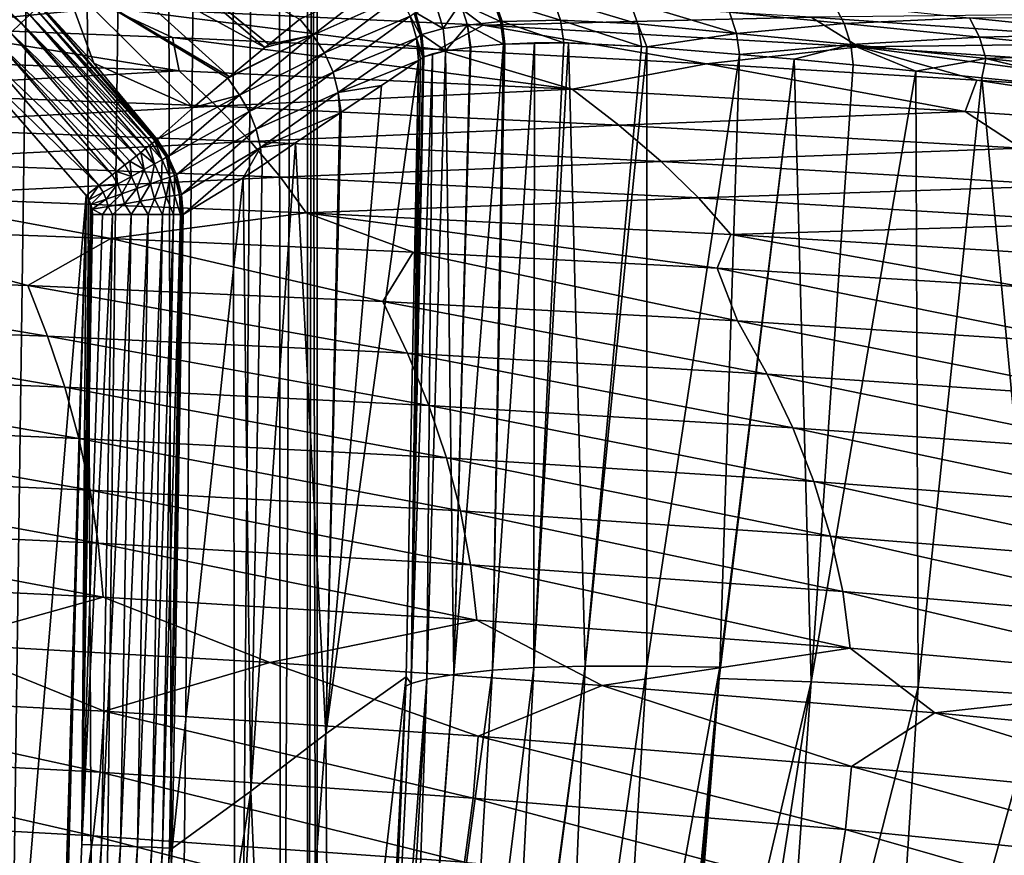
# Model space of a CAD drawing. Header units: metres. Extents: x -150 to 310, y -128 to 84.
# Tile 449 of 465: x 264 to 274, y 42 to 50. Entities that reach past the tile are written whole.
import ezdxf

# ---------------------------------------------------------------- set-up
doc = ezdxf.new("R2010")
doc.units = ezdxf.units.M
doc.layers.add('solid_26009703_SW0001_01', color=7, linetype='CONTINUOUS')

msp = doc.modelspace()

# ---------------------------------------------------------------- linework, layer by layer
at = {"layer": 'solid_26009703_SW0001_01'}
for points in [[(263.8573, 32.099998, 9.84706), (264.565948, 84.099998, 8.765393), (263.533142, 84.099998, 10.287792)], [(263.8573, 32.099998, -9.84706), (263.533142, 84.099998, -10.287792), (264.565948, 84.099998, -8.765393)], [(263.8573, 32.099998, 9.84706), (264.7966, 32.099998, 8.370223), (264.565948, 84.099998, 8.765393)], [(264.7966, 32.099998, -8.370223), (263.8573, 32.099998, -9.84706), (264.565948, 84.099998, -8.765393)], [(264.7966, 32.099998, 8.370223), (265.428894, 84.099998, 7.136945), (264.565948, 84.099998, 8.765393)], [(264.7966, 32.099998, -8.370223), (264.565948, 84.099998, -8.765393), (265.428894, 84.099998, -7.136945)], [(264.7966, 32.099998, 8.370223), (265.578522, 32.099998, 6.804354), (265.428894, 84.099998, 7.136945)], [(265.578522, 32.099998, -6.804354), (264.7966, 32.099998, -8.370223), (265.428894, 84.099998, -7.136945)], [(265.578522, 32.099998, 6.804354), (266.109314, 84.099998, 5.42968), (265.428894, 84.099998, 7.136945)], [(265.578522, 32.099998, -6.804354), (265.428894, 84.099998, -7.136945), (266.109314, 84.099998, -5.42968)], [(265.578522, 32.099998, 6.804354), (266.194885, 32.099998, 5.169191), (266.109314, 84.099998, 5.42968)], [(266.194885, 32.099998, -5.169191), (265.578522, 32.099998, -6.804354), (266.109314, 84.099998, -5.42968)], [(266.194885, 32.099998, 5.169191), (266.602783, 84.099998, 3.652678), (266.109314, 84.099998, 5.42968)], [(266.194885, 32.099998, -5.169191), (266.109314, 84.099998, -5.42968), (266.602783, 84.099998, -3.652678)], [(266.194885, 32.099998, 5.169191), (266.640991, 32.099998, 3.474618), (266.602783, 84.099998, 3.652678)], [(266.640991, 32.099998, -3.474618), (266.194885, 32.099998, -5.169191), (266.602783, 84.099998, -3.652678)], [(266.640991, 32.099998, 3.474618), (266.899353, 84.099998, 1.843907), (266.602783, 84.099998, 3.652678)], [(266.640991, 32.099998, -3.474618), (266.602783, 84.099998, -3.652678), (266.899353, 84.099998, -1.843907)], [(266.640991, 32.099998, 3.474618), (266.909241, 32.099998, 1.751996), (266.899353, 84.099998, 1.843907)], [(266.909241, 32.099998, -1.751996), (266.640991, 32.099998, -3.474618), (266.899353, 84.099998, -1.843907)], [(267, 32.099998), (267, 84.099998), (266.899353, 84.099998, 1.843907)], [(266.909241, 32.099998, -1.751996), (266.899353, 84.099998, -1.843907), (267, 84.099998)], [(266.909241, 32.099998, 1.751996), (267, 32.099998), (266.899353, 84.099998, 1.843907)], [(266.909241, 32.099998, -1.751996), (267, 84.099998), (267, 32.099998)], [(262.70639, 51.369987, 20.146605), (262.80188, 51.478065, 20.263763), (264.059845, 50.262524, 20.263763)], [(264.059845, 50.262524, 20.263763), (262.80188, 51.478065, 20.263763), (264.144867, 50.34301, 20.408051)], [(263.955109, 50.163387, 20.146605), (262.70639, 51.369987, 20.146605), (264.059845, 50.262524, 20.263763)], [(264.769562, 50.958279, 52.789143), (265.104889, 51.202408, 68.736557), (266.481812, 50.016548, 68.823685)], [(266.519836, 50.047783, 70.47876), (266.481812, 50.016548, 68.823685), (265.104889, 51.202408, 68.736557)], [(266.828247, 50.298607, 83.878311), (266.519836, 50.047783, 70.47876), (265.104889, 51.202408, 68.736557)], [(264.473969, 50.706944, 36.827019), (264.769562, 50.958279, 52.789143), (266.128174, 49.724228, 53.384102)], [(266.128174, 49.724228, 53.384102), (264.769562, 50.958279, 52.789143), (266.481812, 50.016548, 68.823685)], [(264.780121, 49.861668, 20.878843), (264.111786, 50.589149, 20.882896), (264.473969, 50.706944, 36.827019)], [(266.112457, 49.71117, 52.695), (264.473969, 50.706944, 36.827019), (266.128174, 49.724228, 53.384102)], [(266.112457, 49.71117, 52.695), (265.768311, 49.419853, 37.388802), (264.473969, 50.706944, 36.827019)], [(264.780121, 49.861668, 20.878843), (264.473969, 50.706944, 36.827019), (265.768311, 49.419853, 37.388802)], [(266.955963, 50.140511, 83.277496), (266.828247, 50.298607, 83.878311), (267.685547, 50.707558, 114.434082)], [(266.955963, 50.140511, 83.277496), (267.685547, 50.707558, 114.434082), (267.822754, 50.529057, 114.433159)], [(264.240448, 50.43346, 20.737625), (264.111786, 50.589149, 20.882896), (264.780121, 49.861668, 20.878843)], [(262.942841, 50.219398, 172.015656), (264.920654, 50.416451, 170.16037), (261.190338, 50.553551, 170.752548)], [(268.255341, 50.537258, 167.83667), (264.920654, 50.416451, 170.16037), (268.651184, 50.240166, 169.398972)], [(267.073944, 49.965611, 83.27758), (266.955963, 50.140511, 83.277496), (267.822754, 50.529057, 114.433159)], [(267.073944, 49.965611, 83.27758), (267.822754, 50.529057, 114.433159), (267.924225, 50.328083, 114.433495)], [(271.90799, 50.319763, 166.934341), (268.255341, 50.537258, 167.83667), (268.651184, 50.240166, 169.398972)], [(268.423492, 50.456608, 121.815353), (268.74823, 50.492485, 123.85347), (268.820801, 50.276386, 123.841919)], [(268.820801, 50.276386, 123.841919), (268.74823, 50.492485, 123.85347), (268.767426, 50.492256, 123.95311)], [(268.767426, 50.492256, 123.95311), (269.341156, 50.509319, 126.56636), (269.417114, 50.288929, 126.543953)], [(268.838226, 50.276379, 123.93364), (268.767426, 50.492256, 123.95311), (269.417114, 50.288929, 126.543953)], [(268.820801, 50.276386, 123.841919), (268.767426, 50.492256, 123.95311), (268.838226, 50.276379, 123.93364)], [(269.341156, 50.509319, 126.56636), (270.108032, 50.47588, 129.148499), (270.186127, 50.254032, 129.114929)], [(269.417114, 50.288929, 126.543953), (269.341156, 50.509319, 126.56636), (270.186127, 50.254032, 129.114929)], [(262.942841, 50.219398, 172.015656), (265.562469, 50.118153, 171.571579), (264.920654, 50.416451, 170.16037)], [(264.144867, 50.34301, 20.408051), (264.205566, 50.40044, 20.569689), (265.360809, 49.063602, 20.568222)], [(264.205566, 50.40044, 20.569689), (264.240448, 50.43346, 20.737625), (265.398834, 49.093597, 20.736626)], [(265.388885, 49.085762, 20.678801), (264.205566, 50.40044, 20.569689), (265.398834, 49.093597, 20.736626)], [(265.388885, 49.085762, 20.678801), (265.360809, 49.063602, 20.568222), (264.205566, 50.40044, 20.569689)], [(264.240448, 50.43346, 20.737625), (264.780121, 49.861668, 20.878843), (265.410278, 49.102631, 20.874292)], [(265.398834, 49.093597, 20.736626), (264.240448, 50.43346, 20.737625), (265.410278, 49.102631, 20.874292)], [(268.204437, 49.997192, 171.041031), (268.651184, 50.240166, 169.398972), (264.920654, 50.416451, 170.16037)], [(265.562469, 50.118153, 171.571579), (268.204437, 49.997192, 171.041031), (264.920654, 50.416451, 170.16037)], [(267.976318, 50.365139, 116.476845), (268.184723, 50.423496, 119.766411), (268.251953, 50.206848, 119.76033)], [(268.251953, 50.206848, 119.76033), (268.184723, 50.423496, 119.766411), (268.423492, 50.456608, 121.815353)], [(268.251953, 50.206848, 119.76033), (268.423492, 50.456608, 121.815353), (268.493103, 50.239281, 121.807671)], [(268.423492, 50.456608, 121.815353), (268.820801, 50.276386, 123.841919), (268.493103, 50.239281, 121.807671)], [(270.108032, 50.47588, 129.148499), (271.096802, 50.368385, 131.639008), (271.16626, 50.155941, 131.598297)], [(270.186127, 50.254032, 129.114929), (270.108032, 50.47588, 129.148499), (271.16626, 50.155941, 131.598297)], [(272.134125, 50.452209, 133.996674), (272.237213, 50.257355, 133.927032), (271.096802, 50.368385, 131.639008)], [(272.134125, 50.452209, 133.996674), (273.48291, 50.311623, 136.180145), (272.237213, 50.257355, 133.927032)], [(264.059845, 50.262524, 20.263763), (264.144867, 50.34301, 20.408051), (265.295563, 49.012146, 20.40785)], [(265.334045, 49.042507, 20.492674), (264.144867, 50.34301, 20.408051), (265.360809, 49.063602, 20.568222)], [(265.334045, 49.042507, 20.492674), (265.295563, 49.012146, 20.40785), (264.144867, 50.34301, 20.408051)], [(266.955963, 50.140511, 83.277496), (266.519836, 50.047783, 70.47876), (266.828247, 50.298607, 83.878311)], [(267.15976, 49.771965, 83.278778), (267.073944, 49.965611, 83.27758), (267.924225, 50.328083, 114.433495)], [(267.15976, 49.771965, 83.278778), (267.924225, 50.328083, 114.433495), (267.986359, 50.111698, 114.435089)], [(267.924225, 50.328083, 114.433495), (267.9646, 50.357578, 116.061211), (268.027832, 50.141136, 116.062775)], [(267.986359, 50.111698, 114.435089), (267.924225, 50.328083, 114.433495), (268.027832, 50.141136, 116.062775)], [(267.968567, 50.360378, 116.214714), (268.027832, 50.141136, 116.062775), (267.9646, 50.357578, 116.061211)], [(267.976318, 50.365139, 116.476845), (268.032196, 50.142582, 116.215561), (267.968567, 50.360378, 116.214714)], [(267.968567, 50.360378, 116.214714), (268.032196, 50.142582, 116.215561), (268.027832, 50.141136, 116.062775)], [(268.040253, 50.147366, 116.477341), (268.032196, 50.142582, 116.215561), (267.976318, 50.365139, 116.476845)], [(268.040253, 50.147366, 116.477341), (267.976318, 50.365139, 116.476845), (268.251953, 50.206848, 119.76033)], [(271.90799, 50.319763, 166.934341), (268.651184, 50.240166, 169.398972), (272.381989, 50.024681, 168.468353)], [(272.237213, 50.257355, 133.927032), (271.16626, 50.155941, 131.598297), (271.096802, 50.368385, 131.639008)], [(274.977478, 50.353477, 164.335281), (271.90799, 50.319763, 166.934341), (275.561554, 50.062668, 165.867935)], [(275.561554, 50.062668, 165.867935), (271.90799, 50.319763, 166.934341), (272.381989, 50.024681, 168.468353)], [(273.48291, 50.311623, 136.180145), (273.580688, 50.118984, 136.097855), (272.237213, 50.257355, 133.927032)], [(274.911987, 50.315189, 138.338486), (275.030914, 50.153687, 138.223389), (273.48291, 50.311623, 136.180145)], [(273.48291, 50.311623, 136.180145), (275.030914, 50.153687, 138.223389), (273.580688, 50.118984, 136.097855)], [(261.722656, 49.927586, 173.984894), (265.629456, 49.785786, 173.385803), (262.942841, 50.219398, 172.015656)], [(265.629456, 49.785786, 173.385803), (265.562469, 50.118153, 171.571579), (262.942841, 50.219398, 172.015656)], [(263.955109, 50.163387, 20.146605), (264.059845, 50.262524, 20.263763), (265.203705, 48.939713, 20.263762)], [(265.248932, 48.97538, 20.32715), (264.059845, 50.262524, 20.263763), (265.295563, 49.012146, 20.40785)], [(265.248932, 48.97538, 20.32715), (265.203705, 48.939713, 20.263762), (264.059845, 50.262524, 20.263763)], [(268.040253, 50.147366, 116.477341), (268.251953, 50.206848, 119.76033), (268.274811, 49.983398, 119.731941)], [(268.204437, 49.997192, 171.041031), (270.870392, 49.855949, 170.421478), (268.651184, 50.240166, 169.398972)], [(268.251953, 50.206848, 119.76033), (268.493103, 50.239281, 121.807671), (268.274811, 49.983398, 119.731941)], [(268.493103, 50.239281, 121.807671), (268.520691, 50.018764, 121.80722), (268.274811, 49.983398, 119.731941)], [(268.493103, 50.239281, 121.807671), (268.820801, 50.276386, 123.841919), (268.851868, 50.050274, 123.838188)], [(268.493103, 50.239281, 121.807671), (268.851868, 50.050274, 123.838188), (268.52774, 50.019653, 121.857239)], [(268.493103, 50.239281, 121.807671), (268.52774, 50.019653, 121.857239), (268.520691, 50.018764, 121.80722)], [(270.870392, 49.855949, 170.421478), (272.381989, 50.024681, 168.468353), (268.651184, 50.240166, 169.398972)], [(268.820801, 50.276386, 123.841919), (268.838226, 50.276379, 123.93364), (268.866669, 50.051548, 123.917)], [(268.820801, 50.276386, 123.841919), (268.866669, 50.051548, 123.917), (268.851868, 50.050274, 123.838188)], [(268.838226, 50.276379, 123.93364), (269.417114, 50.288929, 126.543953), (269.450317, 50.064175, 126.534622)], [(268.838226, 50.276379, 123.93364), (269.450317, 50.064175, 126.534622), (268.866669, 50.051548, 123.917)], [(269.417114, 50.288929, 126.543953), (270.22229, 50.026741, 129.100464), (269.450317, 50.064175, 126.534622)], [(269.417114, 50.288929, 126.543953), (270.186127, 50.254032, 129.114929), (270.22229, 50.026741, 129.100464)], [(270.186127, 50.254032, 129.114929), (270.277679, 50.022945, 129.259842), (270.22229, 50.026741, 129.100464)], [(270.186127, 50.254032, 129.114929), (271.16626, 50.155941, 131.598297), (270.277679, 50.022945, 129.259842)], [(272.237213, 50.257355, 133.927032), (272.304138, 50.046513, 133.876602), (271.16626, 50.155941, 131.598297)], [(272.237213, 50.257355, 133.927032), (273.580688, 50.118984, 136.097855), (272.304138, 50.046513, 133.876602)], [(263.837769, 50.052326, 20.062988), (263.955109, 50.163387, 20.146605), (265.090668, 48.85054, 20.146749)], [(265.13797, 48.887848, 20.189783), (263.955109, 50.163387, 20.146605), (265.203705, 48.939713, 20.263762)], [(265.13797, 48.887848, 20.189783), (265.090668, 48.85054, 20.146749), (263.955109, 50.163387, 20.146605)], [(269.535675, 49.603512, 172.615555), (268.204437, 49.997192, 171.041031), (265.562469, 50.118153, 171.571579)], [(265.629456, 49.785786, 173.385803), (269.535675, 49.603512, 172.615555), (265.562469, 50.118153, 171.571579)], [(266.955963, 50.140511, 83.277496), (266.112457, 49.71117, 52.695), (266.128174, 49.724228, 53.384102)], [(266.955963, 50.140511, 83.277496), (266.228058, 49.544678, 52.059601), (266.112457, 49.71117, 52.695)], [(266.955963, 50.140511, 83.277496), (266.128174, 49.724228, 53.384102), (266.481812, 50.016548, 68.823685)], [(267.073944, 49.965611, 83.27758), (266.228058, 49.544678, 52.059601), (266.955963, 50.140511, 83.277496)], [(266.955963, 50.140511, 83.277496), (266.481812, 50.016548, 68.823685), (266.519836, 50.047783, 70.47876)], [(267.209839, 49.568665, 83.281021), (267.15976, 49.771965, 83.278778), (267.986359, 50.111698, 114.435089)], [(267.209839, 49.568665, 83.281021), (267.986359, 50.111698, 114.435089), (268.007019, 49.88752, 114.437881)], [(267.986359, 50.111698, 114.435089), (268.027832, 50.141136, 116.062775), (268.0495, 49.916687, 116.065544)], [(267.986359, 50.111698, 114.435089), (268.02829, 49.902126, 115.252998), (268.007019, 49.88752, 114.437881)], [(267.986359, 50.111698, 114.435089), (268.0495, 49.916687, 116.065544), (268.02829, 49.902126, 115.252998)], [(268.032196, 50.142582, 116.215561), (268.0495, 49.916687, 116.065544), (268.027832, 50.141136, 116.062775)], [(268.040253, 50.147366, 116.477341), (268.053741, 49.919083, 116.217712), (268.032196, 50.142582, 116.215561)], [(268.032196, 50.142582, 116.215561), (268.053741, 49.919083, 116.217712), (268.0495, 49.916687, 116.065544)], [(268.040253, 50.147366, 116.477341), (268.062073, 49.923786, 116.479332), (268.053741, 49.919083, 116.217712)], [(268.040253, 50.147366, 116.477341), (268.274811, 49.983398, 119.731941), (268.062073, 49.923786, 116.479332)], [(271.16626, 50.155941, 131.598297), (271.196625, 49.948711, 131.575256), (270.277679, 50.022945, 129.259842)], [(272.304138, 50.046513, 133.876602), (271.196625, 49.948711, 131.575256), (271.16626, 50.155941, 131.598297)], [(273.580688, 50.118984, 136.097855), (273.64444, 49.909687, 136.03775), (272.304138, 50.046513, 133.876602)], [(275.030914, 50.153687, 138.223389), (275.122528, 49.96365, 138.12883), (273.580688, 50.118984, 136.097855)], [(273.580688, 50.118984, 136.097855), (275.122528, 49.96365, 138.12883), (273.64444, 49.909687, 136.03775)], [(263.715851, 49.936943, 20.014868), (263.837769, 50.052326, 20.062988), (264.96463, 48.751152, 20.063499)], [(265.005615, 48.78347, 20.086151), (263.837769, 50.052326, 20.062988), (265.090668, 48.85054, 20.146749)], [(265.005615, 48.78347, 20.086151), (264.96463, 48.751152, 20.063499), (263.837769, 50.052326, 20.062988)], [(269.535675, 49.603512, 172.615555), (270.870392, 49.855949, 170.421478), (268.204437, 49.997192, 171.041031)], [(268.520691, 50.018764, 121.80722), (268.359863, 43.785473, 120.146095), (268.274811, 49.983398, 119.731941)], [(268.359863, 43.785473, 120.146095), (268.851868, 50.050274, 123.838188), (268.741913, 43.828461, 122.515472)], [(268.52774, 50.019653, 121.857239), (268.851868, 50.050274, 123.838188), (268.359863, 43.785473, 120.146095)], [(268.520691, 50.018764, 121.80722), (268.52774, 50.019653, 121.857239), (268.359863, 43.785473, 120.146095)], [(268.741913, 43.828461, 122.515472), (268.866669, 50.051548, 123.917), (269.160004, 50.064697, 125.336861)], [(269.154266, 43.856419, 124.459267), (268.741913, 43.828461, 122.515472), (269.160004, 50.064697, 125.336861)], [(268.741913, 43.828461, 122.515472), (268.851868, 50.050274, 123.838188), (268.866669, 50.051548, 123.917)], [(268.866669, 50.051548, 123.917), (269.450317, 50.064175, 126.534622), (269.160004, 50.064697, 125.336861)], [(269.154266, 43.856419, 124.459267), (269.160004, 50.064697, 125.336861), (269.450317, 50.064175, 126.534622)], [(269.154266, 43.856419, 124.459267), (269.450317, 50.064175, 126.534622), (269.496643, 50.06319, 126.711075)], [(269.663696, 43.870228, 126.383125), (269.154266, 43.856419, 124.459267), (269.496643, 50.06319, 126.711075)], [(269.450317, 50.064175, 126.534622), (270.22229, 50.026741, 129.100464), (269.496643, 50.06319, 126.711075)], [(269.663696, 43.870228, 126.383125), (269.496643, 50.06319, 126.711075), (270.22229, 50.026741, 129.100464)], [(269.663696, 43.870228, 126.383125), (270.22229, 50.026741, 129.100464), (270.277679, 50.022945, 129.259842)], [(270.277008, 43.870239, 128.271729), (269.663696, 43.870228, 126.383125), (270.277679, 50.022945, 129.259842)], [(270.277008, 43.870239, 128.271729), (270.277679, 50.022945, 129.259842), (271.196625, 49.948711, 131.575256)], [(270.870392, 49.855949, 170.421478), (273.55481, 49.694248, 169.712173), (272.381989, 50.024681, 168.468353)], [(272.304138, 50.046513, 133.876602), (271.740723, 49.900295, 132.726379), (271.196625, 49.948711, 131.575256)], [(272.304138, 50.046513, 133.876602), (272.325775, 49.844498, 133.833588), (271.740723, 49.900295, 132.726379)], [(272.304138, 50.046513, 133.876602), (272.949493, 49.78241, 134.895203), (272.325775, 49.844498, 133.833588)], [(272.304138, 50.046513, 133.876602), (273.64444, 49.909687, 136.03775), (272.949493, 49.78241, 134.895203)], [(275.561554, 50.062668, 165.867935), (272.381989, 50.024681, 168.468353), (276.113159, 49.769993, 167.3685)], [(276.268036, 49.510952, 168.908112), (276.113159, 49.769993, 167.3685), (272.381989, 50.024681, 168.468353)], [(273.55481, 49.694248, 169.712173), (276.268036, 49.510952, 168.908112), (272.381989, 50.024681, 168.468353)], [(262.001831, 49.581814, 175.716003), (265.629456, 49.785786, 173.385803), (261.722656, 49.927586, 173.984894)], [(263.458466, 49.970058, 20), (264.703918, 48.545513, 20), (263.547394, 34.747684, 20)], [(264.832397, 48.646851, 20.015003), (264.703918, 48.545513, 20), (263.458466, 49.970058, 20)], [(264.832397, 48.646851, 20.015003), (263.458466, 49.970058, 20), (263.715851, 49.936943, 20.014868)], [(264.832397, 48.646851, 20.015003), (263.715851, 49.936943, 20.014868), (264.96463, 48.751152, 20.063499)], [(267.073944, 49.965611, 83.27758), (266.324799, 49.382103, 52.059887), (266.228058, 49.544678, 52.059601)], [(267.15976, 49.771965, 83.278778), (266.324799, 49.382103, 52.059887), (267.073944, 49.965611, 83.27758)], [(268.062073, 49.923786, 116.479332), (268.145264, 49.954231, 118.141747), (267.933899, 43.69606, 115.211647)], [(268.09024, 43.74128, 117.707588), (267.933899, 43.69606, 115.211647), (268.145264, 49.954231, 118.141747)], [(268.057739, 49.921463, 116.348442), (268.062073, 49.923786, 116.479332), (267.933899, 43.69606, 115.211647)], [(268.057739, 49.921463, 116.348442), (267.933899, 43.69606, 115.211647), (268.053741, 49.919083, 116.217712)], [(268.051544, 49.917873, 116.140961), (268.053741, 49.919083, 116.217712), (267.933899, 43.69606, 115.211647)], [(268.051544, 49.917873, 116.140961), (267.933899, 43.69606, 115.211647), (268.0495, 49.916687, 116.065544)], [(268.02829, 49.902126, 115.252998), (268.0495, 49.916687, 116.065544), (267.933899, 43.69606, 115.211647)], [(268.02829, 49.902126, 115.252998), (267.933899, 43.69606, 115.211647), (268.007019, 49.88752, 114.437881)], [(268.051544, 49.917873, 116.140961), (268.0495, 49.916687, 116.065544), (268.053741, 49.919083, 116.217712)], [(268.057739, 49.921463, 116.348442), (268.053741, 49.919083, 116.217712), (268.062073, 49.923786, 116.479332)], [(268.062073, 49.923786, 116.479332), (268.274811, 49.983398, 119.731941), (268.145264, 49.954231, 118.141747)], [(268.09024, 43.74128, 117.707588), (268.145264, 49.954231, 118.141747), (268.274811, 49.983398, 119.731941)], [(268.359863, 43.785473, 120.146095), (268.09024, 43.74128, 117.707588), (268.274811, 49.983398, 119.731941)], [(271.000183, 43.857815, 130.108566), (270.277008, 43.870239, 128.271729), (271.196625, 49.948711, 131.575256)], [(271.740723, 49.900295, 132.726379), (270.993866, 43.745392, 130.081482), (271.000183, 43.857815, 130.108566)], [(271.908478, 43.714603, 132.00441), (270.993866, 43.745392, 130.081482), (271.740723, 49.900295, 132.726379)], [(271.740723, 49.900295, 132.726379), (271.000183, 43.857815, 130.108566), (271.196625, 49.948711, 131.575256)], [(271.908478, 43.714603, 132.00441), (271.740723, 49.900295, 132.726379), (272.325775, 49.844498, 133.833588)], [(273.64444, 49.909687, 136.03775), (273.606171, 49.716022, 135.905838), (272.949493, 49.78241, 134.895203)], [(273.64444, 49.909687, 136.03775), (275.017975, 49.575008, 137.788513), (273.606171, 49.716022, 135.905838)], [(275.122528, 49.96365, 138.12883), (275.182556, 49.756165, 138.059357), (273.64444, 49.909687, 136.03775)], [(273.64444, 49.909687, 136.03775), (275.182556, 49.756165, 138.059357), (275.017975, 49.575008, 137.788513)], [(265.410278, 49.102631, 20.874292), (264.780121, 49.861668, 20.878843), (265.768311, 49.419853, 37.388802)], [(268.007019, 49.88752, 114.437881), (267.886475, 43.764168, 113.747505), (267.086914, 43.197655, 82.825661)], [(267.639374, 49.640202, 100.003662), (268.007019, 49.88752, 114.437881), (267.086914, 43.197655, 82.825661)], [(267.209839, 49.568665, 83.281021), (268.007019, 49.88752, 114.437881), (267.639374, 49.640202, 100.003662)], [(267.933899, 43.69606, 115.211647), (267.886475, 43.764168, 113.747505), (268.007019, 49.88752, 114.437881)], [(269.535675, 49.603512, 172.615555), (273.441132, 49.380783, 171.674133), (270.870392, 49.855949, 170.421478)], [(273.441132, 49.380783, 171.674133), (273.55481, 49.694248, 169.712173), (270.870392, 49.855949, 170.421478)], [(271.908478, 43.714603, 132.00441), (272.325775, 49.844498, 133.833588), (272.949493, 49.78241, 134.895203)], [(262.001831, 49.581814, 175.716003), (266.00116, 49.43499, 175.125427), (265.629456, 49.785786, 173.385803)], [(266.00116, 49.43499, 175.125427), (269.535675, 49.603512, 172.615555), (265.629456, 49.785786, 173.385803)], [(266.228058, 49.544678, 52.059601), (265.768311, 49.419853, 37.388802), (266.112457, 49.71117, 52.695)], [(267.15976, 49.771965, 83.278778), (266.394745, 49.206512, 52.061062), (266.324799, 49.382103, 52.059887)], [(267.209839, 49.568665, 83.281021), (266.394745, 49.206512, 52.061062), (267.15976, 49.771965, 83.278778)], [(272.971222, 43.659603, 133.84671), (271.908478, 43.714603, 132.00441), (272.949493, 49.78241, 134.895203)], [(272.971222, 43.659603, 133.84671), (272.949493, 49.78241, 134.895203), (273.606171, 49.716022, 135.905838)], [(274.185699, 43.584297, 135.592087), (272.971222, 43.659603, 133.84671), (273.606171, 49.716022, 135.905838)], [(274.185699, 43.584297, 135.592087), (273.606171, 49.716022, 135.905838), (275.017975, 49.575008, 137.788513)], [(267.240082, 49.376167, 83.937828), (267.639374, 49.640202, 100.003662), (267.086914, 43.197655, 82.825661)], [(267.639374, 49.640202, 100.003662), (267.240082, 49.376167, 83.937828), (267.209839, 49.568665, 83.281021)], [(273.441132, 49.380783, 171.674133), (277.345734, 49.117615, 170.561569), (273.55481, 49.694248, 169.712173)], [(277.345734, 49.117615, 170.561569), (276.268036, 49.510952, 168.908112), (273.55481, 49.694248, 169.712173)], [(262.254181, 49.23428, 177.422684), (266.00116, 49.43499, 175.125427), (262.001831, 49.581814, 175.716003)], [(266.228058, 49.544678, 52.059601), (265.410278, 49.102631, 20.874292), (265.768311, 49.419853, 37.388802)], [(266.228058, 49.544678, 52.059601), (265.520752, 48.935524, 20.87397), (265.410278, 49.102631, 20.874292)], [(266.228058, 49.544678, 52.059601), (266.324799, 49.382103, 52.059887), (265.520752, 48.935524, 20.87397)], [(266.00116, 49.43499, 175.125427), (269.999451, 49.246292, 174.366119), (269.535675, 49.603512, 172.615555)], [(267.209839, 49.568665, 83.281021), (266.435883, 49.02459, 52.063061), (266.394745, 49.206512, 52.061062)], [(267.209839, 49.568665, 83.281021), (267.224792, 49.36594, 83.31842), (266.435883, 49.02459, 52.063061)], [(267.209839, 49.568665, 83.281021), (267.240082, 49.376167, 83.937828), (267.224792, 49.36594, 83.31842)], [(269.999451, 49.246292, 174.366119), (273.441132, 49.380783, 171.674133), (269.535675, 49.603512, 172.615555)], [(262.254181, 49.23428, 177.422684), (266.337128, 49.081726, 176.845184), (266.00116, 49.43499, 175.125427)], [(266.337128, 49.081726, 176.845184), (269.999451, 49.246292, 174.366119), (266.00116, 49.43499, 175.125427)], [(266.324799, 49.382103, 52.059887), (265.602081, 48.751846, 20.874506), (265.520752, 48.935524, 20.87397)], [(266.324799, 49.382103, 52.059887), (266.394745, 49.206512, 52.061062), (265.602081, 48.751846, 20.874506)], [(266.435883, 49.02459, 52.063061), (267.224792, 49.36594, 83.31842), (266.786774, 49.068775, 65.61116)], [(266.786774, 49.068775, 65.61116), (267.224792, 49.36594, 83.31842), (267.086914, 43.197655, 82.825661)], [(267.224792, 49.36594, 83.31842), (267.240082, 49.376167, 83.937828), (267.086914, 43.197655, 82.825661)], [(269.999451, 49.246292, 174.366119), (273.99646, 49.015755, 173.43811), (273.441132, 49.380783, 171.674133)], [(273.99646, 49.015755, 173.43811), (277.345734, 49.117615, 170.561569), (273.441132, 49.380783, 171.674133)], [(262.477783, 48.886517, 179.099594), (266.337128, 49.081726, 176.845184), (262.254181, 49.23428, 177.422684)], [(266.337128, 49.081726, 176.845184), (270.418579, 48.885693, 176.102707), (269.999451, 49.246292, 174.366119)], [(270.418579, 48.885693, 176.102707), (273.99646, 49.015755, 173.43811), (269.999451, 49.246292, 174.366119)], [(266.394745, 49.206512, 52.061062), (265.651642, 48.557209, 20.875875), (265.602081, 48.751846, 20.874506)], [(266.394745, 49.206512, 52.061062), (266.435883, 49.02459, 52.063061), (265.651642, 48.557209, 20.875875)], [(262.477783, 48.886517, 179.099594), (266.634796, 48.727528, 178.539749), (266.337128, 49.081726, 176.845184)], [(265.384094, 48.860748, 20.393324), (265.295563, 49.012146, 20.40785), (265.334045, 49.042507, 20.492674)], [(265.458832, 48.901646, 20.549715), (265.334045, 49.042507, 20.492674), (265.360809, 49.063602, 20.568222)], [(265.458832, 48.901646, 20.549715), (265.384094, 48.860748, 20.393324), (265.334045, 49.042507, 20.492674)], [(265.458832, 48.901646, 20.549715), (265.360809, 49.063602, 20.568222), (265.388885, 49.085762, 20.678801)], [(265.503876, 48.926289, 20.713131), (265.388885, 49.085762, 20.678801), (265.398834, 49.093597, 20.736626)], [(265.503876, 48.926289, 20.713131), (265.458832, 48.901646, 20.549715), (265.388885, 49.085762, 20.678801)], [(265.520752, 48.935524, 20.87397), (265.398834, 49.093597, 20.736626), (265.410278, 49.102631, 20.874292)], [(265.520752, 48.935524, 20.87397), (265.503876, 48.926289, 20.713131), (265.398834, 49.093597, 20.736626)], [(266.435883, 49.02459, 52.063061), (265.66806, 48.357243, 20.878136), (265.651642, 48.557209, 20.875875)], [(266.26593, 48.722912, 44.78373), (265.66806, 48.357243, 20.878136), (266.435883, 49.02459, 52.063061)], [(266.435883, 49.02459, 52.063061), (266.455627, 48.846062, 52.353668), (266.26593, 48.722912, 44.78373)], [(266.634796, 48.727528, 178.539749), (270.418579, 48.885693, 176.102707), (266.337128, 49.081726, 176.845184)], [(266.786774, 49.068775, 65.61116), (267.086914, 43.197655, 82.825661), (266.341583, 42.626316, 51.845074)], [(266.455627, 48.846062, 52.353668), (266.786774, 49.068775, 65.61116), (266.341583, 42.626316, 51.845074)], [(266.786774, 49.068775, 65.61116), (266.455627, 48.846062, 52.353668), (266.435883, 49.02459, 52.063061)], [(265.281525, 48.80463, 20.254257), (265.13797, 48.887848, 20.189783), (265.203705, 48.939713, 20.263762)], [(265.281525, 48.80463, 20.254257), (265.203705, 48.939713, 20.263762), (265.248932, 48.97538, 20.32715)], [(265.384094, 48.860748, 20.393324), (265.248932, 48.97538, 20.32715), (265.295563, 49.012146, 20.40785)], [(265.384094, 48.860748, 20.393324), (265.281525, 48.80463, 20.254257), (265.248932, 48.97538, 20.32715)], [(265.535522, 48.728828, 20.550129), (265.458832, 48.901646, 20.549715), (265.503876, 48.926289, 20.713131)], [(265.583984, 48.745586, 20.713619), (265.503876, 48.926289, 20.713131), (265.520752, 48.935524, 20.87397)], [(265.535522, 48.728828, 20.550129), (265.503876, 48.926289, 20.713131), (265.583984, 48.745586, 20.713619)], [(265.583984, 48.745586, 20.713619), (265.520752, 48.935524, 20.87397), (265.602081, 48.751846, 20.874506)], [(270.418579, 48.885693, 176.102707), (274.49823, 48.646225, 175.195251), (273.99646, 49.015755, 173.43811)], [(262.671356, 48.540035, 180.741318), (266.634796, 48.727528, 178.539749), (262.477783, 48.886517, 179.099594)], [(265.156555, 48.736271, 20.141529), (265.005615, 48.78347, 20.086151), (265.090668, 48.85054, 20.146749)], [(265.156555, 48.736271, 20.141529), (265.090668, 48.85054, 20.146749), (265.13797, 48.887848, 20.189783)], [(265.281525, 48.80463, 20.254257), (265.156555, 48.736271, 20.141529), (265.13797, 48.887848, 20.189783)], [(265.344543, 48.662781, 20.254475), (265.281525, 48.80463, 20.254257), (265.384094, 48.860748, 20.393324)], [(265.344543, 48.662781, 20.254475), (265.384094, 48.860748, 20.393324), (265.455048, 48.700993, 20.393642)], [(265.455048, 48.700993, 20.393642), (265.384094, 48.860748, 20.393324), (265.458832, 48.901646, 20.549715)], [(265.455048, 48.700993, 20.393642), (265.458832, 48.901646, 20.549715), (265.535522, 48.728828, 20.550129)], [(266.26593, 48.722912, 44.78373), (266.455627, 48.846062, 52.353668), (266.341583, 42.626316, 51.845074)], [(266.634796, 48.727528, 178.539749), (270.789886, 48.523247, 177.819977), (270.418579, 48.885693, 176.102707)], [(270.789886, 48.523247, 177.819977), (274.49823, 48.646225, 175.195251), (270.418579, 48.885693, 176.102707)], [(266.892426, 48.37389, 180.203674), (266.634796, 48.727528, 178.539749), (262.671356, 48.540035, 180.741318)], [(265.017303, 48.660088, 20.061024), (264.832397, 48.646851, 20.015003), (264.96463, 48.751152, 20.063499)], [(265.017303, 48.660088, 20.061024), (264.96463, 48.751152, 20.063499), (265.005615, 48.78347, 20.086151)], [(265.156555, 48.736271, 20.141529), (265.017303, 48.660088, 20.061024), (265.005615, 48.78347, 20.086151)], [(265.059875, 48.564327, 20.061077), (265.017303, 48.660088, 20.061024), (265.156555, 48.736271, 20.141529)], [(265.059875, 48.564327, 20.061077), (265.156555, 48.736271, 20.141529), (265.20993, 48.616222, 20.141653)], [(265.20993, 48.616222, 20.141653), (265.156555, 48.736271, 20.141529), (265.281525, 48.80463, 20.254257)], [(265.20993, 48.616222, 20.141653), (265.281525, 48.80463, 20.254257), (265.344543, 48.662781, 20.254475)], [(265.455048, 48.700993, 20.393642), (265.535522, 48.728828, 20.550129), (265.498688, 48.531689, 20.394459)], [(265.535522, 48.728828, 20.550129), (265.582581, 48.545685, 20.551189), (265.498688, 48.531689, 20.394459)], [(265.535522, 48.728828, 20.550129), (265.583984, 48.745586, 20.713619), (265.582581, 48.545685, 20.551189)], [(265.583984, 48.745586, 20.713619), (265.632996, 48.554092, 20.71487), (265.582581, 48.545685, 20.551189)], [(265.583984, 48.745586, 20.713619), (265.602081, 48.751846, 20.874506), (265.632996, 48.554092, 20.71487)], [(265.602081, 48.751846, 20.874506), (265.651642, 48.557209, 20.875875), (265.632996, 48.554092, 20.71487)], [(266.892426, 48.37389, 180.203674), (270.789886, 48.523247, 177.819977), (266.634796, 48.727528, 178.539749)], [(264.832397, 48.646851, 20.015003), (264.731567, 48.503719, 20), (264.703918, 48.545513, 20)], [(264.872864, 48.581055, 20.014534), (264.731567, 48.503719, 20), (264.832397, 48.646851, 20.015003)], [(265.017303, 48.660088, 20.061024), (264.872864, 48.581055, 20.014534), (264.832397, 48.646851, 20.015003)], [(264.904175, 48.510487, 20.014547), (264.872864, 48.581055, 20.014534), (265.017303, 48.660088, 20.061024)], [(264.904175, 48.510487, 20.014547), (265.017303, 48.660088, 20.061024), (265.059875, 48.564327, 20.061077)], [(265.20993, 48.616222, 20.141653), (265.344543, 48.662781, 20.254475), (265.242798, 48.488995, 20.141973)], [(265.344543, 48.662781, 20.254475), (265.383392, 48.512451, 20.25503), (265.242798, 48.488995, 20.141973)], [(265.344543, 48.662781, 20.254475), (265.455048, 48.700993, 20.393642), (265.383392, 48.512451, 20.25503)], [(265.455048, 48.700993, 20.393642), (265.498688, 48.531689, 20.394459), (265.383392, 48.512451, 20.25503)], [(266.26593, 48.722912, 44.78373), (265.560822, 42.057808, 20.878136), (265.66806, 48.357243, 20.878136)], [(266.26593, 48.722912, 44.78373), (266.341583, 42.626316, 51.845074), (265.560822, 42.057808, 20.878136)], [(270.789886, 48.523247, 177.819977), (274.942657, 48.273731, 176.940308), (274.49823, 48.646225, 175.195251)], [(262.671356, 48.540035, 180.741318), (261.948639, 48.227852, 182.422028), (264.948608, 48.118141, 182.099854)], [(266.892426, 48.37389, 180.203674), (262.671356, 48.540035, 180.741318), (264.948608, 48.118141, 182.099854)], [(264.703918, 48.545513, 20), (264.330536, 35.733948, 20), (263.547394, 34.747684, 20)], [(264.703918, 48.545513, 20), (264.357544, 35.784363, 20), (264.330536, 35.733948, 20)], [(264.703918, 48.545513, 20), (264.369232, 35.840389, 20), (264.357544, 35.784363, 20)], [(264.703918, 48.545513, 20), (264.661865, 42.096809, 20), (264.369232, 35.840389, 20)], [(264.703918, 48.545513, 20), (264.731567, 48.503719, 20), (264.661865, 42.096809, 20)], [(264.872864, 48.581055, 20.014534), (264.751801, 48.457794, 20), (264.731567, 48.503719, 20)], [(264.904175, 48.510487, 20.014547), (264.751801, 48.457794, 20), (264.872864, 48.581055, 20.014534)], [(264.904175, 48.510487, 20.014547), (265.059875, 48.564327, 20.061077), (264.92337, 48.435703, 20.01458)], [(265.059875, 48.564327, 20.061077), (265.08606, 48.462841, 20.061216), (264.92337, 48.435703, 20.01458)], [(265.059875, 48.564327, 20.061077), (265.20993, 48.616222, 20.141653), (265.08606, 48.462841, 20.061216)], [(265.20993, 48.616222, 20.141653), (265.242798, 48.488995, 20.141973), (265.08606, 48.462841, 20.061216)], [(265.383392, 48.512451, 20.25503), (265.498688, 48.531689, 20.394459), (265.464111, 48.357674, 20.329136)], [(265.498688, 48.531689, 20.394459), (265.572296, 48.357445, 20.495485), (265.464111, 48.357674, 20.329136)], [(265.498688, 48.531689, 20.394459), (265.582581, 48.545685, 20.551189), (265.572296, 48.357445, 20.495485)], [(265.582581, 48.545685, 20.551189), (265.641388, 48.357296, 20.681499), (265.572296, 48.357445, 20.495485)], [(265.582581, 48.545685, 20.551189), (265.632996, 48.554092, 20.71487), (265.641388, 48.357296, 20.681499)], [(265.632996, 48.554092, 20.71487), (265.651642, 48.557209, 20.875875), (265.660156, 48.357258, 20.779081)], [(265.632996, 48.554092, 20.71487), (265.660156, 48.357258, 20.779081), (265.641388, 48.357296, 20.681499)], [(265.651642, 48.557209, 20.875875), (265.66806, 48.357243, 20.878136), (265.660156, 48.357258, 20.779081)], [(264.731567, 48.503719, 20), (264.751801, 48.457794, 20), (264.661865, 42.096809, 20)], [(264.751801, 48.457794, 20), (264.764252, 48.409184, 20), (264.661865, 42.096809, 20)], [(264.904175, 48.510487, 20.014547), (264.764252, 48.409184, 20), (264.751801, 48.457794, 20)], [(264.904175, 48.510487, 20.014547), (264.92337, 48.435703, 20.01458), (264.764252, 48.409184, 20)], [(264.92337, 48.435703, 20.01458), (264.867554, 48.358944, 20.005484), (264.764252, 48.409184, 20)], [(264.92337, 48.435703, 20.01458), (264.965546, 48.358734, 20.021873), (264.867554, 48.358944, 20.005484)], [(264.92337, 48.435703, 20.01458), (265.08606, 48.462841, 20.061216), (264.965546, 48.358734, 20.021873)], [(265.08606, 48.462841, 20.061216), (265.153168, 48.358337, 20.086433), (264.965546, 48.358734, 20.021873)], [(265.08606, 48.462841, 20.061216), (265.242798, 48.488995, 20.141973), (265.153168, 48.358337, 20.086433)], [(265.242798, 48.488995, 20.141973), (265.322113, 48.357979, 20.19054), (265.153168, 48.358337, 20.086433)], [(265.242798, 48.488995, 20.141973), (265.383392, 48.512451, 20.25503), (265.322113, 48.357979, 20.19054)], [(265.383392, 48.512451, 20.25503), (265.464111, 48.357674, 20.329136), (265.322113, 48.357979, 20.19054)], [(271.111176, 48.160431, 179.512451), (270.789886, 48.523247, 177.819977), (266.892426, 48.37389, 180.203674)], [(271.111176, 48.160431, 179.512451), (274.942657, 48.273731, 176.940308), (270.789886, 48.523247, 177.819977)], [(264.764252, 48.409184, 20), (264.768341, 48.359161, 20), (264.661865, 42.096809, 20)], [(264.867554, 48.358944, 20.005484), (264.661865, 42.096809, 20), (264.768341, 48.359161, 20)], [(264.965546, 48.358734, 20.021873), (264.661865, 42.096809, 20), (264.867554, 48.358944, 20.005484)], [(264.858948, 42.089054, 20.021875), (264.661865, 42.096809, 20), (264.965546, 48.358734, 20.021873)], [(264.867554, 48.358944, 20.005484), (264.768341, 48.359161, 20), (264.764252, 48.409184, 20)], [(264.858948, 42.089054, 20.021875), (264.965546, 48.358734, 20.021873), (265.153168, 48.358337, 20.086433)], [(265.046448, 42.0816, 20.086437), (264.858948, 42.089054, 20.021875), (265.153168, 48.358337, 20.086433)], [(266.892426, 48.37389, 180.203674), (264.948608, 48.118141, 182.099854), (267.955841, 47.983612, 181.704605)], [(265.046448, 42.0816, 20.086437), (265.153168, 48.358337, 20.086433), (265.322113, 48.357979, 20.19054)], [(265.21524, 42.074741, 20.190548), (265.046448, 42.0816, 20.086437), (265.322113, 48.357979, 20.19054)], [(265.21524, 42.074741, 20.190548), (265.322113, 48.357979, 20.19054), (265.464111, 48.357674, 20.329136)], [(265.357117, 42.068737, 20.329145), (265.21524, 42.074741, 20.190548), (265.464111, 48.357674, 20.329136)], [(265.357117, 42.068737, 20.329145), (265.464111, 48.357674, 20.329136), (265.572296, 48.357445, 20.495485)], [(265.46521, 42.063812, 20.495493), (265.357117, 42.068737, 20.329145), (265.572296, 48.357445, 20.495485)], [(265.46521, 42.063812, 20.495493), (265.572296, 48.357445, 20.495485), (265.641388, 48.357296, 20.681499)], [(265.53421, 42.060131, 20.681503), (265.46521, 42.063812, 20.495493), (265.641388, 48.357296, 20.681499)], [(265.53421, 42.060131, 20.681503), (265.641388, 48.357296, 20.681499), (265.660156, 48.357258, 20.779081)], [(265.53421, 42.060131, 20.681503), (265.660156, 48.357258, 20.779081), (265.66806, 48.357243, 20.878136)], [(265.560822, 42.057808, 20.878136), (265.53421, 42.060131, 20.681503), (265.66806, 48.357243, 20.878136)], [(266.892426, 48.37389, 180.203674), (267.955841, 47.983612, 181.704605), (270.97583, 47.823761, 181.23468)], [(271.111176, 48.160431, 179.512451), (266.892426, 48.37389, 180.203674), (270.97583, 47.823761, 181.23468)], [(275.327118, 47.899738, 178.667679), (274.942657, 48.273731, 176.940308), (271.111176, 48.160431, 179.512451)], [(264.125, 47.652836, 184.530853), (261.948639, 48.227852, 182.422028), (260.595306, 47.776142, 184.83815)], [(264.125, 47.652836, 184.530853), (264.948608, 48.118141, 182.099854), (261.948639, 48.227852, 182.422028)], [(271.111176, 48.160431, 179.512451), (270.97583, 47.823761, 181.23468), (274.009491, 47.638199, 180.688873)], [(275.327118, 47.899738, 178.667679), (271.111176, 48.160431, 179.512451), (274.009491, 47.638199, 180.688873)], [(267.652954, 47.494419, 184.135773), (264.948608, 48.118141, 182.099854), (264.125, 47.652836, 184.530853)], [(267.652954, 47.494419, 184.135773), (267.955841, 47.983612, 181.704605), (264.948608, 48.118141, 182.099854)], [(271.178802, 47.300945, 183.652924), (267.955841, 47.983612, 181.704605), (267.652954, 47.494419, 184.135773)], [(271.178802, 47.300945, 183.652924), (270.97583, 47.823761, 181.23468), (267.955841, 47.983612, 181.704605)], [(260.595306, 47.776142, 184.83815), (260.743347, 47.279861, 187.059708), (264.322113, 47.147717, 186.785995)], [(264.125, 47.652836, 184.530853), (260.595306, 47.776142, 184.83815), (264.322113, 47.147717, 186.785995)], [(274.702087, 47.072468, 183.082336), (274.009491, 47.638199, 180.688873), (270.97583, 47.823761, 181.23468)], [(274.702087, 47.072468, 183.082336), (270.97583, 47.823761, 181.23468), (271.178802, 47.300945, 183.652924)], [(264.125, 47.652836, 184.530853), (264.322113, 47.147717, 186.785995), (267.898865, 46.977955, 186.434113)], [(267.652954, 47.494419, 184.135773), (264.125, 47.652836, 184.530853), (267.898865, 46.977955, 186.434113)], [(267.652954, 47.494419, 184.135773), (267.898865, 46.977955, 186.434113), (271.473114, 46.770641, 186.004074)], [(271.178802, 47.300945, 183.652924), (267.652954, 47.494419, 184.135773), (271.473114, 46.770641, 186.004074)], [(260.743347, 47.279861, 187.059708), (260.87088, 46.783104, 189.235413), (264.491821, 46.641823, 188.997955)], [(264.322113, 47.147717, 186.785995), (260.743347, 47.279861, 187.059708), (264.491821, 46.641823, 188.997955)], [(271.178802, 47.300945, 183.652924), (271.473114, 46.770641, 186.004074), (275.044464, 46.525829, 185.495895)], [(274.702087, 47.072468, 183.082336), (271.178802, 47.300945, 183.652924), (275.044464, 46.525829, 185.495895)], [(264.322113, 47.147717, 186.785995), (264.491821, 46.641823, 188.997955), (268.110535, 46.460327, 188.692688)], [(267.898865, 46.977955, 186.434113), (264.322113, 47.147717, 186.785995), (268.110535, 46.460327, 188.692688)], [(267.898865, 46.977955, 186.434113), (268.110535, 46.460327, 188.692688), (271.726471, 46.238689, 188.319626)], [(271.473114, 46.770641, 186.004074), (267.898865, 46.977955, 186.434113), (271.726471, 46.238689, 188.319626)], [(260.87088, 46.783104, 189.235413), (260.976776, 46.283188, 191.380493), (264.632782, 46.132626, 191.181183)], [(264.491821, 46.641823, 188.997955), (260.87088, 46.783104, 189.235413), (264.632782, 46.132626, 191.181183)], [(271.473114, 46.770641, 186.004074), (271.726471, 46.238689, 188.319626), (275.339081, 45.976971, 187.878799)], [(275.044464, 46.525829, 185.495895), (271.473114, 46.770641, 186.004074), (275.339081, 45.976971, 187.878799)], [(264.491821, 46.641823, 188.997955), (264.632782, 46.132626, 191.181183), (268.286316, 45.939213, 190.924957)], [(268.110535, 46.460327, 188.692688), (264.491821, 46.641823, 188.997955), (268.286316, 45.939213, 190.924957)], [(268.110535, 46.460327, 188.692688), (268.286316, 45.939213, 190.924957), (271.936768, 45.703018, 190.611847)], [(271.726471, 46.238689, 188.319626), (268.110535, 46.460327, 188.692688), (271.936768, 45.703018, 190.611847)], [(260.976776, 46.283188, 191.380493), (261.060211, 45.777241, 193.510132), (264.743805, 45.617416, 193.350067)], [(264.632782, 46.132626, 191.181183), (260.976776, 46.283188, 191.380493), (264.743805, 45.617416, 193.350067)], [(271.726471, 46.238689, 188.319626), (271.936768, 45.703018, 190.611847), (275.583588, 45.424122, 190.241867)], [(275.339081, 45.976971, 187.878799), (271.726471, 46.238689, 188.319626), (275.583588, 45.424122, 190.241867)], [(264.632782, 46.132626, 191.181183), (264.743805, 45.617416, 193.350067), (268.424683, 45.412102, 193.144318)], [(268.286316, 45.939213, 190.924957), (264.632782, 46.132626, 191.181183), (268.424683, 45.412102, 193.144318)], [(268.286316, 45.939213, 190.924957), (268.424683, 45.412102, 193.144318), (272.102264, 45.161385, 192.892883)], [(271.936768, 45.703018, 190.611847), (268.286316, 45.939213, 190.924957), (272.102264, 45.161385, 192.892883)], [(261.060211, 45.777241, 193.510132), (261.120941, 45.261574, 195.639328), (264.824524, 45.092701, 195.518829)], [(264.743805, 45.617416, 193.350067), (261.060211, 45.777241, 193.510132), (264.824524, 45.092701, 195.518829)], [(271.936768, 45.703018, 190.611847), (272.102264, 45.161385, 192.892883), (275.775848, 44.865337, 192.59581)], [(275.583588, 45.424122, 190.241867), (271.936768, 45.703018, 190.611847), (275.775848, 44.865337, 192.59581)], [(264.743805, 45.617416, 193.350067), (264.824524, 45.092701, 195.518829), (268.525269, 44.875763, 195.363953)], [(268.424683, 45.412102, 193.144318), (264.743805, 45.617416, 193.350067), (268.525269, 44.875763, 195.363953)], [(268.424683, 45.412102, 193.144318), (268.525269, 44.875763, 195.363953), (272.222443, 44.610847, 195.174713)], [(272.102264, 45.161385, 192.892883), (268.424683, 45.412102, 193.144318), (272.222443, 44.610847, 195.174713)], [(261.120941, 45.261574, 195.639328), (261.158997, 44.732311, 197.78302), (264.875092, 44.554794, 197.701614)], [(264.824524, 45.092701, 195.518829), (261.120941, 45.261574, 195.639328), (264.875092, 44.554794, 197.701614)], [(272.102264, 45.161385, 192.892883), (272.222443, 44.610847, 195.174713), (275.915344, 44.298038, 194.951111)], [(275.775848, 44.865337, 192.59581), (272.102264, 45.161385, 192.892883), (275.915344, 44.298038, 194.951111)], [(264.824524, 45.092701, 195.518829), (264.875092, 44.554794, 197.701614), (268.588135, 44.326756, 197.596985)], [(268.525269, 44.875763, 195.363953), (264.824524, 45.092701, 195.518829), (268.588135, 44.326756, 197.596985)], [(268.525269, 44.875763, 195.363953), (268.588135, 44.326756, 197.596985), (272.297394, 44.048283, 197.469177)], [(272.222443, 44.610847, 195.174713), (268.525269, 44.875763, 195.363953), (272.297394, 44.048283, 197.469177)], [(264.875092, 44.554794, 197.701614), (261.158997, 44.732311, 197.78302), (263.224823, 44.0938, 199.918213)], [(264.875092, 44.554794, 197.701614), (263.224823, 44.0938, 199.918213), (266.530121, 43.905712, 199.873749)], [(268.588135, 44.326756, 197.596985), (264.875092, 44.554794, 197.701614), (266.530121, 43.905712, 199.873749)], [(272.222443, 44.610847, 195.174713), (272.297394, 44.048283, 197.469177), (276.002167, 43.719456, 197.318192)], [(275.915344, 44.298038, 194.951111), (272.222443, 44.610847, 195.174713), (276.002167, 43.719456, 197.318192)], [(268.588135, 44.326756, 197.596985), (266.530121, 43.905712, 199.873749), (269.833984, 43.675865, 199.819412)], [(272.297394, 44.048283, 197.469177), (268.588135, 44.326756, 197.596985), (269.833984, 43.675865, 199.819412)], [(263.224823, 44.0938, 199.918213), (261.167053, 43.614624, 202.154053), (264.885498, 43.421833, 202.147156)], [(266.530121, 43.905712, 199.873749), (263.224823, 44.0938, 199.918213), (264.885498, 43.421833, 202.147156)], [(272.297394, 44.048283, 197.469177), (269.833984, 43.675865, 199.819412), (273.13681, 43.404179, 199.755188)], [(276.002167, 43.719456, 197.318192), (272.297394, 44.048283, 197.469177), (273.13681, 43.404179, 199.755188)], [(266.530121, 43.905712, 199.873749), (264.885498, 43.421833, 202.147156), (268.600647, 43.174164, 202.138336)], [(269.833984, 43.675865, 199.819412), (266.530121, 43.905712, 199.873749), (268.600647, 43.174164, 202.138336)], [(268.375885, 37.615551, 121.194748), (268.741913, 43.828461, 122.515472), (269.154266, 43.856419, 124.459267)], [(268.833588, 37.658112, 123.379784), (268.375885, 37.615551, 121.194748), (269.154266, 43.856419, 124.459267)], [(268.833588, 37.658112, 123.379784), (269.154266, 43.856419, 124.459267), (269.663696, 43.870228, 126.383125)], [(268.848236, 37.659363, 123.441254), (268.833588, 37.658112, 123.379784), (269.663696, 43.870228, 126.383125)], [(268.848236, 37.659363, 123.441254), (269.663696, 43.870228, 126.383125), (269.409973, 37.704231, 125.529602)], [(270.277008, 43.870239, 128.271729), (269.895081, 37.740871, 127.019745), (269.409973, 37.704231, 125.529602)], [(270.277008, 43.870239, 128.271729), (269.409973, 37.704231, 125.529602), (269.663696, 43.870228, 126.383125)], [(271.000183, 43.857815, 130.108566), (269.895081, 37.740871, 127.019745), (270.277008, 43.870239, 128.271729)], [(271.000183, 43.857815, 130.108566), (270.423676, 37.78149, 128.417419), (269.895081, 37.740871, 127.019745)], [(270.470612, 37.785103, 128.53241), (270.423676, 37.78149, 128.417419), (271.000183, 43.857815, 130.108566)], [(270.993866, 43.745392, 130.081482), (270.470612, 37.785103, 128.53241), (271.000183, 43.857815, 130.108566)], [(267.125, 37.136391, 95.30587), (267.086914, 43.197655, 82.825661), (267.886475, 43.764168, 113.747505)], [(267.566284, 37.456158, 112.994865), (267.125, 37.136391, 95.30587), (267.886475, 43.764168, 113.747505)], [(267.883179, 43.669498, 113.736832), (267.566284, 37.456158, 112.994865), (267.886475, 43.764168, 113.747505)], [(268.09024, 43.74128, 117.707588), (267.617584, 37.484093, 114.359428), (267.933899, 43.69606, 115.211647)], [(267.730621, 37.518833, 116.17379), (267.617584, 37.484093, 114.359428), (268.09024, 43.74128, 117.707588)], [(267.882568, 37.550156, 117.793854), (267.730621, 37.518833, 116.17379), (268.09024, 43.74128, 117.707588)], [(267.882568, 37.550156, 117.793854), (268.09024, 43.74128, 117.707588), (268.359863, 43.785473, 120.146095)], [(267.896301, 37.552567, 117.917831), (267.882568, 37.550156, 117.793854), (268.359863, 43.785473, 120.146095)], [(267.933899, 43.69606, 115.211647), (267.883179, 43.669498, 113.736832), (267.886475, 43.764168, 113.747505)], [(267.896301, 37.552567, 117.917831), (268.741913, 43.828461, 122.515472), (268.375885, 37.615551, 121.194748)], [(267.896301, 37.552567, 117.917831), (268.359863, 43.785473, 120.146095), (268.741913, 43.828461, 122.515472)], [(270.993866, 43.745392, 130.081482), (270.517975, 37.788704, 128.647064), (270.470612, 37.785103, 128.53241)], [(271.908478, 43.714603, 132.00441), (270.517975, 37.788704, 128.647064), (270.993866, 43.745392, 130.081482)], [(267.883179, 43.669498, 113.736832), (267.570038, 37.459492, 113.036903), (267.566284, 37.456158, 112.994865)], [(267.590088, 37.471699, 113.693085), (267.570038, 37.459492, 113.036903), (267.883179, 43.669498, 113.736832)], [(267.590088, 37.471699, 113.693085), (267.883179, 43.669498, 113.736832), (267.617584, 37.484093, 114.359428)], [(267.933899, 43.69606, 115.211647), (267.617584, 37.484093, 114.359428), (267.883179, 43.669498, 113.736832)], [(269.833984, 43.675865, 199.819412), (268.600647, 43.174164, 202.138336), (272.311646, 42.871708, 202.127609)], [(273.13681, 43.404179, 199.755188), (269.833984, 43.675865, 199.819412), (272.311646, 42.871708, 202.127609)], [(270.988708, 37.825191, 129.718628), (270.517975, 37.788704, 128.647064), (271.908478, 43.714603, 132.00441)], [(271.49408, 37.847866, 130.748413), (270.988708, 37.825191, 129.718628), (271.908478, 43.714603, 132.00441)], [(271.49408, 37.847866, 130.748413), (271.908478, 43.714603, 132.00441), (272.971222, 43.659603, 133.84671)], [(272.601837, 37.856117, 132.666702), (271.49408, 37.847866, 130.748413), (272.971222, 43.659603, 133.84671)], [(272.601837, 37.856117, 132.666702), (272.971222, 43.659603, 133.84671), (274.185699, 43.584297, 135.592087)], [(276.002167, 43.719456, 197.318192), (273.13681, 43.404179, 199.755188), (276.438324, 43.090607, 199.681076)], [(261.167053, 43.614624, 202.154053), (261.137329, 43.013165, 204.375931), (264.845734, 42.813877, 204.405533)], [(264.885498, 43.421833, 202.147156), (261.167053, 43.614624, 202.154053), (264.845734, 42.813877, 204.405533)], [(273.842712, 37.821144, 134.416183), (272.601837, 37.856117, 132.666702), (274.185699, 43.584297, 135.592087)], [(264.885498, 43.421833, 202.147156), (264.845734, 42.813877, 204.405533), (268.55072, 42.55785, 204.443634)], [(268.600647, 43.174164, 202.138336), (264.885498, 43.421833, 202.147156), (268.55072, 42.55785, 204.443634)], [(273.13681, 43.404179, 199.755188), (272.311646, 42.871708, 202.127609), (276.0177, 42.514565, 202.115005)], [(276.438324, 43.090607, 199.681076), (273.13681, 43.404179, 199.755188), (276.0177, 42.514565, 202.115005)], [(266.593384, 36.749409, 74.000565), (266.341583, 42.626316, 51.845074), (267.086914, 43.197655, 82.825661)], [(267.125, 37.136391, 95.30587), (266.593384, 36.749409, 74.000565), (267.086914, 43.197655, 82.825661)], [(268.600647, 43.174164, 202.138336), (268.55072, 42.55785, 204.443634), (272.251434, 42.24519, 204.49028)], [(272.311646, 42.871708, 202.127609), (268.600647, 43.174164, 202.138336), (272.251434, 42.24519, 204.49028)], [(261.137329, 43.013165, 204.375931), (261.085236, 42.388863, 206.600937), (264.776215, 42.183796, 206.666595)], [(264.845734, 42.813877, 204.405533), (261.137329, 43.013165, 204.375931), (264.776215, 42.183796, 206.666595)], [(272.311646, 42.871708, 202.127609), (272.251434, 42.24519, 204.49028), (275.947021, 41.875992, 204.545471)], [(276.0177, 42.514565, 202.115005), (272.311646, 42.871708, 202.127609), (275.947021, 41.875992, 204.545471)], [(264.845734, 42.813877, 204.405533), (264.776215, 42.183796, 206.666595), (268.463654, 41.920341, 206.751068)], [(268.55072, 42.55785, 204.443634), (264.845734, 42.813877, 204.405533), (268.463654, 41.920341, 206.751068)], [(266.341583, 42.626316, 51.845074), (265.268005, 35.786865, 20.878153), (265.560822, 42.057808, 20.878136)], [(265.973572, 36.297966, 49.16069), (265.268005, 35.786865, 20.878153), (266.341583, 42.626316, 51.845074)], [(266.593384, 36.749409, 74.000565), (265.973572, 36.297966, 49.16069), (266.341583, 42.626316, 51.845074)], [(268.55072, 42.55785, 204.443634), (268.463654, 41.920341, 206.751068), (272.146698, 41.598602, 206.854385)], [(272.251434, 42.24519, 204.49028), (268.55072, 42.55785, 204.443634), (272.146698, 41.598602, 206.854385)], [(261.085236, 42.388863, 206.600937), (261.010895, 41.744926, 208.825775), (264.676971, 41.534721, 208.927109)], [(264.776215, 42.183796, 206.666595), (261.085236, 42.388863, 206.600937), (264.676971, 41.534721, 208.927109)], [(264.776215, 42.183796, 206.666595), (264.676971, 41.534721, 208.927109), (268.339478, 41.264668, 209.057449)], [(268.463654, 41.920341, 206.751068), (264.776215, 42.183796, 206.666595), (268.339478, 41.264668, 209.057449)], [(272.251434, 42.24519, 204.49028), (272.146698, 41.598602, 206.854385), (275.824463, 41.218681, 206.976532)], [(275.947021, 41.875992, 204.545471), (272.251434, 42.24519, 204.49028), (275.824463, 41.218681, 206.976532)], [(264.858948, 42.089054, 20.021875), (264.369232, 35.840389, 20), (264.661865, 42.096809, 20)], [(264.468262, 35.83429, 20.005486), (264.369232, 35.840389, 20), (264.858948, 42.089054, 20.021875)], [(264.566071, 35.828255, 20.021875), (264.468262, 35.83429, 20.005486), (264.858948, 42.089054, 20.021875)], [(264.566071, 35.828255, 20.021875), (264.858948, 42.089054, 20.021875), (265.046448, 42.0816, 20.086437)], [(264.753357, 35.8167, 20.086437), (264.566071, 35.828255, 20.021875), (265.046448, 42.0816, 20.086437)], [(264.753357, 35.8167, 20.086437), (265.046448, 42.0816, 20.086437), (265.21524, 42.074741, 20.190548)], [(264.921967, 35.806297, 20.19055), (264.753357, 35.8167, 20.086437), (265.21524, 42.074741, 20.190548)], [(264.921967, 35.806297, 20.19055), (265.21524, 42.074741, 20.190548), (265.357117, 42.068737, 20.329145)], [(265.06369, 35.797554, 20.329147), (264.921967, 35.806297, 20.19055), (265.357117, 42.068737, 20.329145)], [(265.06369, 35.797554, 20.329147), (265.357117, 42.068737, 20.329145), (265.46521, 42.063812, 20.495493)], [(265.171661, 35.790894, 20.495495), (265.06369, 35.797554, 20.329147), (265.46521, 42.063812, 20.495493)], [(265.171661, 35.790894, 20.495495), (265.46521, 42.063812, 20.495493), (265.53421, 42.060131, 20.681503)], [(265.240631, 35.78664, 20.681505), (265.171661, 35.790894, 20.495495), (265.53421, 42.060131, 20.681503)], [(265.240631, 35.78664, 20.681505), (265.53421, 42.060131, 20.681503), (265.560822, 42.057808, 20.878136)], [(265.259369, 35.785484, 20.779083), (265.240631, 35.78664, 20.681505), (265.560822, 42.057808, 20.878136)], [(265.259369, 35.785484, 20.779083), (265.560822, 42.057808, 20.878136), (265.268005, 35.786865, 20.878153)]]:
    msp.add_3dface(points, dxfattribs=at)

doc.saveas('drawing.dxf')
